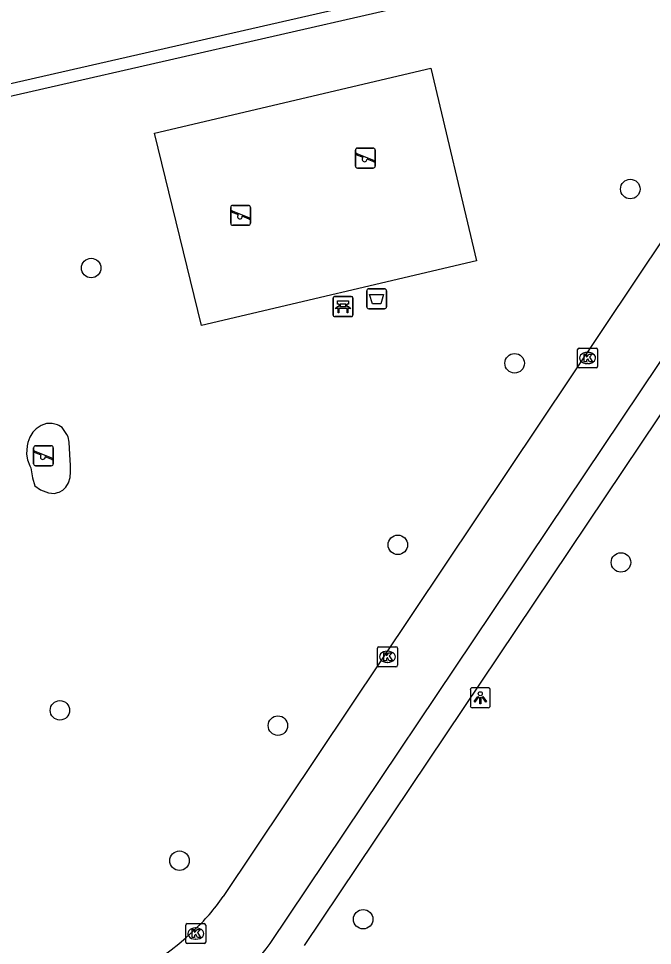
# Model space of a CAD drawing. Extents: x 156414 to 157775, y 382335 to 383765.
# Drawn here: x 156831.46 to 156863.27, y 383349.19 to 383395.69 of the extents above; entities that cross this region are included whole.
import ezdxf

# ---------------------------------------------------------------- set-up
doc = ezdxf.new("R2010")
doc.units = 0
for name, color, linetype in [('IMGEO_Afvalbak', 7, 'Continuous'), ('IMGEO_Bank', 7, 'Continuous'), ('IMGEO_Boom', 7, 'Continuous'), ('IMGEO_Fietspad_gesloten', 7, 'Continuous'), ('IMGEO_Groenvoorziening', 7, 'Continuous'), ('IMGEO_Haag', 7, 'Continuous'), ('IMGEO_Kolk', 7, 'Continuous'), ('IMGEO_Lichtpunt', 7, 'Continuous'), ('IMGEO_Rijbaan_lokaal_gesloten', 7, 'Continuous'), ('IMGEO_Speelvoorziening', 7, 'Continuous'), ('IMGEO_Voetpad_open', 7, 'Continuous')]:
    doc.layers.add(name, color=color, linetype=linetype)

msp = doc.modelspace()

# ---------------------------------------------------------------- linework, layer by layer
at = {"layer": 'IMGEO_Afvalbak'}
for p, q in [((156848.934, 383381.231), (156848.934, 383382.031)), ((156848.934, 383382.031), (156848.934, 383381.231)), ((156849.034, 383382.131), (156849.824, 383382.131)), ((156849.824, 383382.131), (156849.034, 383382.131)), ((156849.924, 383382.031), (156849.924, 383381.231)), ((156849.924, 383381.231), (156849.924, 383382.031)), ((156849.824, 383381.131), (156849.034, 383381.131)), ((156849.034, 383381.131), (156849.824, 383381.131))]:
    msp.add_line(p, q, dxfattribs=at)
msp.add_lwpolyline([(156849.077, 383381.845), (156849.781, 383381.845), (156849.632, 383381.375), (156849.226, 383381.375), (156849.077, 383381.845)], dxfattribs=at)
for centre, start, end in [((156849.034, 383382.031), 90, 180), ((156849.034, 383382.031), 90, 180), ((156849.824, 383382.031), 0, 90), ((156849.824, 383382.031), 360, 90), ((156849.034, 383381.231), 180, 270), ((156849.034, 383381.231), 180, 270), ((156849.824, 383381.231), 270, 0), ((156849.824, 383381.231), 270, 0)]:
    msp.add_arc(centre, 0.1, start, end, dxfattribs=at)
at = {"layer": 'IMGEO_Bank'}
for p, q in [((156847.317, 383381.74), (156848.158, 383381.74)), ((156848.158, 383381.74), (156847.317, 383381.74)), ((156847.242, 383380.815), (156847.242, 383381.656)), ((156847.242, 383381.656), (156847.242, 383380.815)), ((156847.551, 383381.246), (156847.551, 383381.352)), ((156847.595, 383381.352), (156847.595, 383381.246)), ((156847.883, 383381.358), (156847.601, 383381.358)), ((156847.889, 383381.246), (156847.889, 383381.352)), ((156847.933, 383381.352), (156847.933, 383381.246)), ((156848.242, 383381.665), (156848.242, 383380.824)), ((156848.242, 383380.824), (156848.242, 383381.665)), ((156847.939, 383381.138), (156847.546, 383381.138)), ((156847.601, 383381.24), (156847.883, 383381.24)), ((156848.167, 383380.74), (156847.326, 383380.74)), ((156847.326, 383380.74), (156848.167, 383380.74))]:
    msp.add_line(p, q, dxfattribs=at)
for points in [[(156847.545, 383381.358), (156847.459, 383381.358), (156847.459, 383381.519), (156848.022, 383381.519), (156848.022, 383381.358), (156847.939, 383381.358)], [(156847.489, 383381.138), (156847.347, 383381.138), (156847.459, 383381.24), (156847.545, 383381.24)], [(156847.539, 383381.131), (156847.539, 383380.924), (156847.496, 383380.924), (156847.496, 383381.131)], [(156847.939, 383381.24), (156848.022, 383381.24), (156848.134, 383381.138), (156847.995, 383381.138)], [(156847.989, 383381.131), (156847.989, 383380.924), (156847.945, 383380.924), (156847.945, 383381.131)]]:
    msp.add_lwpolyline(points, dxfattribs=at)
for centre, radius, start, end in [((156847.32, 383381.662), 0.0779, 92.4484, 184.2845), ((156847.32, 383381.662), 0.0779, 92.4484, 184.2845), ((156848.164, 383381.662), 0.0779, 2.4484, 94.2845), ((156848.164, 383381.662), 0.0779, 2.4484, 94.2845), ((156847.544, 383381.351), 0.00671, 2.8957, 87.1043), ((156847.601, 383381.351), 0.00671, 92.8957, 177.1043), ((156847.883, 383381.351), 0.00671, 2.8957, 87.1043), ((156847.94, 383381.351), 0.00671, 92.8957, 177.1043), ((156847.32, 383380.818), 0.0779, 182.4484, 274.2845), ((156847.32, 383380.818), 0.0779, 182.4484, 274.2845), ((156847.489, 383381.131), 0.00671, 2.8957, 87.1043), ((156847.546, 383381.131), 0.00671, 92.8957, 177.1043), ((156847.544, 383381.247), 0.00671, 272.8957, 357.1043), ((156847.601, 383381.247), 0.00671, 182.8957, 267.1043), ((156847.883, 383381.247), 0.00671, 272.8957, 357.1043), ((156847.94, 383381.247), 0.00671, 182.8957, 267.1043), ((156847.938, 383381.131), 0.00671, 2.8957, 87.1043), ((156847.995, 383381.131), 0.00671, 92.8957, 177.1043), ((156848.164, 383380.818), 0.0779, 272.4484, 4.2845), ((156848.164, 383380.818), 0.0779, 272.4484, 4.2845)]:
    msp.add_arc(centre, radius, start, end, dxfattribs=at)
at = {"layer": 'IMGEO_Boom'}
for centre in [(156862.153, 383387.135), (156835.106, 383383.173), (156856.352, 383378.395), (156850.491, 383369.286), (156861.686, 383368.403), (156833.538, 383360.983), (156844.475, 383360.216), (156839.539, 383353.44), (156848.755, 383350.502)]:
    msp.add_circle(centre, 0.489, dxfattribs=at)
at = {"layer": 'IMGEO_Fietspad_gesloten'}
for points in [[(156868.707, 383391.958), (156841.728, 383351.644)], [(156844.084, 383349.279), (156871.94, 383390.82)]]:
    msp.add_lwpolyline(points, dxfattribs=at)
for centre, radius, start, end in [((156833.729, 383357.069), 9.665, 312.1813, 325.8544), ((156831.87, 383358.535), 12.006, 277.3805, 314.0607), ((156832.12, 383358.314), 14.992, 283.6144, 322.9405)]:
    msp.add_arc(centre, radius, start, end, dxfattribs=at)
at = {"layer": 'IMGEO_Groenvoorziening'}
for points in [[(156840.65, 383380.298), (156838.292, 383389.931), (156852.151, 383393.196), (156854.442, 383383.532), (156840.65, 383380.298)], [(156832.859, 383375.379), (156832.601, 383375.266), (156832.348, 383375.11), (156832.174, 383374.932), (156832.03, 383374.693), (156831.931, 383374.422), (156831.895, 383374.26), (156831.868, 383373.836), (156831.91, 383373.555), (156832.037, 383373.255), (156832.083, 383373.143), (156832.168, 383372.652), (156832.281, 383372.245), (156832.569, 383372.053), (156832.97, 383371.894), (156833.267, 383371.855), (156833.412, 383371.909), (156833.495, 383371.923), (156833.681, 383372.022), (156833.742, 383372.072), (156833.838, 383372.171), (156833.974, 383372.401), (156834.046, 383372.666), (156834.073, 383372.955), (156834.069, 383373.258), (156834.035, 383373.821), (156834.003, 383374.433), (156833.945, 383374.696), (156833.894, 383374.827), (156833.646, 383375.167), (156833.483, 383375.28), (156833.413, 383375.311), (156833.145, 383375.368), (156832.859, 383375.379)]]:
    msp.add_lwpolyline(points, dxfattribs=at)
at = {"layer": 'IMGEO_Haag'}
msp.add_lwpolyline([(156822.124, 383386.282), (156822.709, 383386.418), (156821.949, 383389.717), (156877.646, 383402.443), (156879.18, 383402.938)], dxfattribs=at)
at = {"layer": 'IMGEO_Kolk'}
for p, q in [((156859.512, 383378.234), (156859.512, 383379.086)), ((156859.587, 383379.16), (156860.439, 383379.16)), ((156860.513, 383379.086), (156860.513, 383378.234)), ((156860, 383378.94), (156860.025, 383378.94)), ((156860.439, 383378.16), (156859.587, 383378.16)), ((156860.023, 383378.38), (156859.998, 383378.38)), ((156849.472, 383363.242), (156849.472, 383364.094)), ((156849.547, 383364.168), (156850.399, 383364.168)), ((156850.473, 383364.094), (156850.473, 383363.242)), ((156849.96, 383363.948), (156849.985, 383363.948)), ((156850.399, 383363.168), (156849.547, 383363.168)), ((156849.983, 383363.388), (156849.958, 383363.388)), ((156839.852, 383349.359), (156839.852, 383350.211)), ((156839.927, 383350.285), (156840.779, 383350.285)), ((156840.853, 383350.211), (156840.853, 383349.359)), ((156840.34, 383350.065), (156840.365, 383350.065)), ((156840.779, 383349.285), (156839.927, 383349.285)), ((156840.363, 383349.505), (156840.338, 383349.505))]:
    msp.add_line(p, q, dxfattribs=at)
for points in [[(156859.512, 383378.234), (156859.512, 383379.086)], [(156859.587, 383379.16), (156860.439, 383379.16)], [(156860.513, 383379.086), (156860.513, 383378.234)], [(156859.833, 383378.86), (156859.956, 383378.86), (156859.956, 383378.709), (156860.086, 383378.86), (156860.25, 383378.86), (156860.104, 383378.709), (156860.257, 383378.46), (156860.105, 383378.46), (156860.02, 383378.624), (156859.956, 383378.557), (156859.956, 383378.46), (156859.833, 383378.46), (156859.833, 383378.86)], [(156860.439, 383378.16), (156859.587, 383378.16)], [(156849.472, 383363.242), (156849.472, 383364.094)], [(156849.547, 383364.168), (156850.399, 383364.168)], [(156850.473, 383364.094), (156850.473, 383363.242)], [(156849.793, 383363.868), (156849.916, 383363.868), (156849.916, 383363.717), (156850.046, 383363.868), (156850.21, 383363.868), (156850.064, 383363.717), (156850.217, 383363.468), (156850.065, 383363.468), (156849.98, 383363.632), (156849.916, 383363.565), (156849.916, 383363.468), (156849.793, 383363.468), (156849.793, 383363.868)], [(156850.399, 383363.168), (156849.547, 383363.168)], [(156839.852, 383349.359), (156839.852, 383350.211)], [(156839.927, 383350.285), (156840.779, 383350.285)], [(156840.853, 383350.211), (156840.853, 383349.359)], [(156840.173, 383349.985), (156840.296, 383349.985), (156840.296, 383349.834), (156840.426, 383349.985), (156840.59, 383349.985), (156840.444, 383349.834), (156840.597, 383349.585), (156840.445, 383349.585), (156840.36, 383349.749), (156840.296, 383349.682), (156840.296, 383349.585), (156840.173, 383349.585), (156840.173, 383349.985)], [(156840.779, 383349.285), (156839.927, 383349.285)]]:
    msp.add_lwpolyline(points, dxfattribs=at)
for centre, start, end in [((156859.589, 383379.084), 91.552, 178.448), ((156859.589, 383379.084), 91.552, 178.448), ((156860.437, 383379.084), 1.552, 88.448), ((156860.437, 383379.084), 1.552, 88.448), ((156859.589, 383378.236), 181.552, 268.448), ((156859.589, 383378.236), 181.552, 268.448), ((156860.437, 383378.236), 271.552, 358.448), ((156860.437, 383378.236), 271.552, 358.448), ((156849.549, 383364.092), 91.552, 178.448), ((156849.549, 383364.092), 91.552, 178.448), ((156850.397, 383364.092), 1.552, 88.448), ((156850.397, 383364.092), 1.552, 88.448), ((156849.549, 383363.244), 181.552, 268.448), ((156849.549, 383363.244), 181.552, 268.448), ((156850.397, 383363.244), 271.552, 358.448), ((156850.397, 383363.244), 271.552, 358.448), ((156839.929, 383350.209), 91.552, 178.448), ((156839.929, 383350.209), 91.552, 178.448), ((156840.777, 383350.209), 1.552, 88.448), ((156840.777, 383350.209), 1.552, 88.448), ((156839.929, 383349.361), 181.552, 268.448), ((156839.929, 383349.361), 181.552, 268.448), ((156840.777, 383349.361), 271.552, 358.448), ((156840.777, 383349.361), 271.552, 358.448)]:
    msp.add_arc(centre, 0.0765, start, end, dxfattribs=at)
for centre, major_axis, ratio, start_param, end_param in [((156859.999, 383378.66), (-0.387, 0.002), 0.722429, 4.712389, 7.853982), ((156860.024, 383378.66), (-0.39, 0.002), 0.717154, 1.570796, 4.712389), ((156849.959, 383363.668), (-0.387, 0.002), 0.722429, 4.712389, 7.853982), ((156849.984, 383363.668), (-0.39, 0.002), 0.717154, 1.570796, 4.712389), ((156840.339, 383349.785), (-0.387, 0.002), 0.722429, 4.712389, 7.853982), ((156840.364, 383349.785), (-0.39, 0.002), 0.717154, 1.570796, 4.712389)]:
    msp.add_ellipse(centre, major_axis=major_axis, ratio=ratio, start_param=start_param, end_param=end_param, dxfattribs=at)
at = {"layer": 'IMGEO_Lichtpunt'}
for p, q in [((156854.13, 383362.018), (156854.13, 383361.211)), ((156854.13, 383362.018), (156854.13, 383361.211)), ((156855.032, 383362.113), (156854.224, 383362.113)), ((156855.032, 383362.113), (156854.224, 383362.113)), ((156855.126, 383361.211), (156855.126, 383362.018)), ((156855.126, 383361.211), (156855.126, 383362.018)), ((156854.224, 383361.117), (156855.032, 383361.117)), ((156854.224, 383361.117), (156855.032, 383361.117))]:
    msp.add_line(p, q, dxfattribs=at)
for points in [[(156854.504, 383361.682), (156854.543, 383361.654), (156854.355, 383361.392), (156854.317, 383361.419), (156854.504, 383361.682)], [(156854.606, 383361.634), (156854.653, 383361.634), (156854.653, 383361.312), (156854.606, 383361.312), (156854.606, 383361.634)], [(156854.716, 383361.654), (156854.754, 383361.681), (156854.941, 383361.419), (156854.902, 383361.391), (156854.716, 383361.654)]]:
    msp.add_lwpolyline(points, dxfattribs=at)
msp.add_circle((156854.629, 383361.816), 0.0994, dxfattribs=at)
for centre, start, end in [((156854.224, 383362.018), 90, 180), ((156854.224, 383362.018), 90, 180), ((156855.032, 383362.018), 0, 90), ((156855.032, 383362.018), 0, 90), ((156854.224, 383361.211), 180, 270), ((156854.224, 383361.211), 180, 270), ((156855.032, 383361.211), 270, 0), ((156855.032, 383361.211), 270, 360)]:
    msp.add_arc(centre, 0.0946, start, end, dxfattribs=at)
at = {"layer": 'IMGEO_Rijbaan_lokaal_gesloten'}
msp.add_lwpolyline([(156879.046, 383403.525), (156877.487, 383403.022), (156821.229, 383390.169)], dxfattribs=at)
at = {"layer": 'IMGEO_Speelvoorziening'}
for p, q in [((156848.465, 383389.189), (156849.255, 383389.189)), ((156849.255, 383389.189), (156848.465, 383389.189)), ((156848.365, 383388.289), (156848.365, 383389.089)), ((156848.365, 383389.089), (156848.365, 383388.289)), ((156848.748, 383388.717), (156848.409, 383388.854)), ((156848.434, 383388.914), (156849.31, 383388.561)), ((156849.355, 383389.089), (156849.355, 383388.289)), ((156849.355, 383388.289), (156849.355, 383389.089)), ((156849.286, 383388.501), (156848.946, 383388.638)), ((156849.255, 383388.189), (156848.465, 383388.189)), ((156848.465, 383388.189), (156849.255, 383388.189)), ((156842.109, 383385.418), (156842.109, 383386.218)), ((156842.109, 383386.218), (156842.109, 383385.418)), ((156842.492, 383385.846), (156842.153, 383385.983)), ((156842.178, 383386.043), (156843.054, 383385.69)), ((156842.209, 383386.318), (156842.999, 383386.318)), ((156842.999, 383386.318), (156842.209, 383386.318)), ((156843.099, 383386.218), (156843.099, 383385.418)), ((156843.099, 383385.418), (156843.099, 383386.218)), ((156843.03, 383385.63), (156842.69, 383385.767)), ((156842.999, 383385.318), (156842.209, 383385.318)), ((156842.209, 383385.318), (156842.999, 383385.318)), ((156832.215, 383373.354), (156832.215, 383374.154)), ((156832.215, 383374.154), (156832.215, 383373.354)), ((156832.598, 383373.782), (156832.259, 383373.919)), ((156832.284, 383373.979), (156833.16, 383373.626)), ((156832.315, 383374.254), (156833.105, 383374.254)), ((156833.105, 383374.254), (156832.315, 383374.254)), ((156833.205, 383374.154), (156833.205, 383373.354)), ((156833.205, 383373.354), (156833.205, 383374.154)), ((156833.136, 383373.566), (156832.796, 383373.703)), ((156833.105, 383373.254), (156832.315, 383373.254)), ((156832.315, 383373.254), (156833.105, 383373.254))]:
    msp.add_line(p, q, dxfattribs=at)
for centre, radius, start, end in [((156848.465, 383389.089), 0.1, 90, 180), ((156848.465, 383389.089), 0.1, 90, 180), ((156849.255, 383389.089), 0.1, 0, 90), ((156849.255, 383389.089), 0.1, 360, 90), ((156848.422, 383388.884), 0.0327, 68.078, 248.078), ((156848.827, 383388.627), 0.12, 130.9928, 5.1632), ((156848.465, 383388.289), 0.1, 180, 270), ((156848.465, 383388.289), 0.1, 180, 270), ((156849.255, 383388.289), 0.1, 270, 0), ((156849.255, 383388.289), 0.1, 270, 0), ((156849.298, 383388.531), 0.0327, 248.078, 68.078), ((156842.209, 383386.218), 0.1, 90, 180), ((156842.209, 383386.218), 0.1, 90, 180), ((156842.166, 383386.013), 0.0327, 68.078, 248.078), ((156842.999, 383386.218), 0.1, 0, 90), ((156842.999, 383386.218), 0.1, 360, 90), ((156842.571, 383385.756), 0.12, 130.9928, 5.1632), ((156843.042, 383385.66), 0.0327, 248.078, 68.078), ((156842.209, 383385.418), 0.1, 180, 270), ((156842.209, 383385.418), 0.1, 180, 270), ((156842.999, 383385.418), 0.1, 270, 0), ((156842.999, 383385.418), 0.1, 270, 0), ((156832.315, 383374.154), 0.1, 90, 180), ((156832.315, 383374.154), 0.1, 90, 180), ((156832.272, 383373.949), 0.0327, 68.078, 248.078), ((156833.105, 383374.154), 0.1, 0, 90), ((156833.105, 383374.154), 0.1, 360, 90), ((156832.677, 383373.692), 0.12, 130.9928, 5.1632), ((156833.148, 383373.596), 0.0327, 248.078, 68.078), ((156832.315, 383373.354), 0.1, 180, 270), ((156832.315, 383373.354), 0.1, 180, 270), ((156833.105, 383373.354), 0.1, 270, 0), ((156833.105, 383373.354), 0.1, 270, 0)]:
    msp.add_arc(centre, radius, start, end, dxfattribs=at)
at = {"layer": 'IMGEO_Voetpad_open'}
msp.add_lwpolyline([(156873.296, 383390.19), (156845.801, 383349.187)], dxfattribs=at)

doc.saveas('drawing.dxf')
